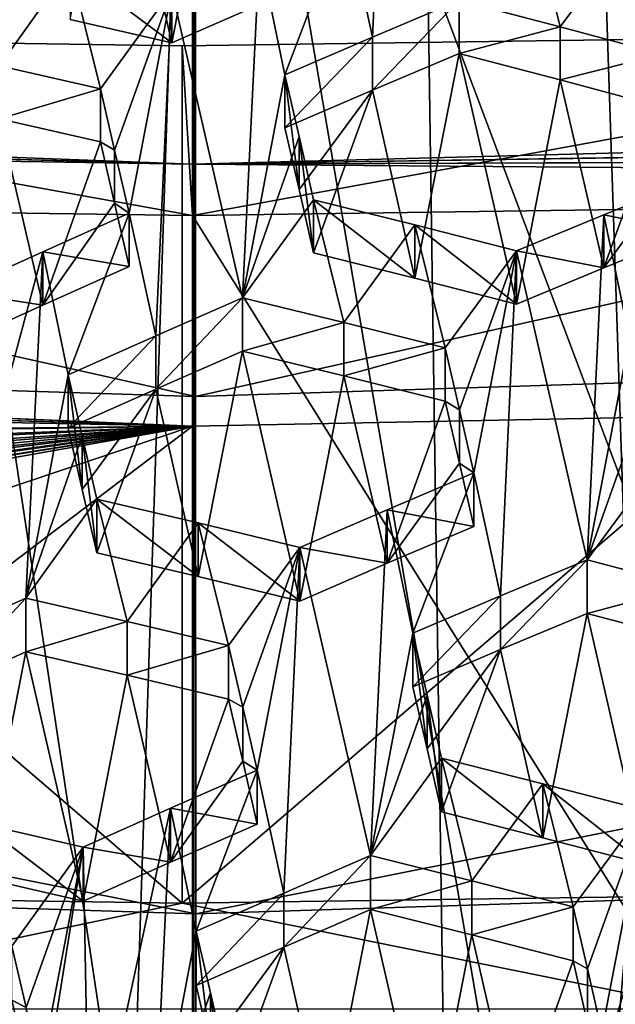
# Model space of a CAD drawing. Header units: metres. Extents: x -24 to 24, y -69 to 184.
# Tile 486 of 656: x -0.204 to 0.5, y 126.188 to 127.353. Entities that reach past the tile are written whole.
import ezdxf

# ---------------------------------------------------------------- set-up
doc = ezdxf.new("R2010")
doc.units = ezdxf.units.M
for name, color, linetype in [('1060', 7, 'CONTINUOUS'), ('1075', 7, 'CONTINUOUS'), ('1141', 7, 'CONTINUOUS'), ('1180', 7, 'CONTINUOUS'), ('1236', 7, 'CONTINUOUS'), ('1294', 7, 'CONTINUOUS'), ('1380', 7, 'CONTINUOUS'), ('1419', 7, 'CONTINUOUS'), ('1546', 7, 'CONTINUOUS'), ('1552', 7, 'CONTINUOUS'), ('1572', 7, 'CONTINUOUS'), ('1616', 7, 'CONTINUOUS'), ('1778', 7, 'CONTINUOUS'), ('2248', 7, 'CONTINUOUS'), ('2378', 7, 'CONTINUOUS'), ('2419', 7, 'CONTINUOUS'), ('2442', 7, 'CONTINUOUS'), ('2482', 7, 'CONTINUOUS'), ('2487', 7, 'CONTINUOUS'), ('2506', 7, 'CONTINUOUS'), ('2663', 7, 'CONTINUOUS'), ('2664', 7, 'CONTINUOUS'), ('2671', 7, 'CONTINUOUS'), ('2679', 7, 'CONTINUOUS'), ('2711', 7, 'CONTINUOUS'), ('2814', 7, 'CONTINUOUS'), ('2819', 7, 'CONTINUOUS'), ('2872', 7, 'CONTINUOUS'), ('2929', 7, 'CONTINUOUS'), ('3024', 7, 'CONTINUOUS'), ('3029', 7, 'CONTINUOUS'), ('3158', 7, 'CONTINUOUS'), ('3159', 7, 'CONTINUOUS'), ('3217', 7, 'CONTINUOUS'), ('3372', 7, 'CONTINUOUS'), ('3434', 7, 'CONTINUOUS'), ('3485', 7, 'CONTINUOUS'), ('3644', 7, 'CONTINUOUS'), ('3656', 7, 'CONTINUOUS'), ('367', 7, 'CONTINUOUS'), ('369', 7, 'CONTINUOUS'), ('373', 7, 'CONTINUOUS'), ('383', 7, 'CONTINUOUS'), ('3956', 7, 'CONTINUOUS'), ('3964', 2, 'CONTINUOUS'), ('3966', 2, 'CONTINUOUS'), ('417', 2, 'CONTINUOUS'), ('420', 2, 'CONTINUOUS'), ('421', 2, 'CONTINUOUS'), ('424', 3, 'CONTINUOUS'), ('434', 7, 'CONTINUOUS'), ('472', 7, 'CONTINUOUS'), ('473', 7, 'CONTINUOUS'), ('474', 7, 'CONTINUOUS'), ('475', 7, 'CONTINUOUS'), ('554', 2, 'CONTINUOUS'), ('563', 2, 'CONTINUOUS'), ('790', 7, 'CONTINUOUS'), ('815', 7, 'CONTINUOUS')]:
    doc.layers.add(name, color=color, linetype=linetype)

msp = doc.modelspace()

# ---------------------------------------------------------------- linework, layer by layer
at = {"layer": '1060'}
for points in [[(-0.299576, 126.558887, 215.670106), (-0.197216, 126.605186, 215.739014), (-0.249454, 126.337812, 215.328799)], [(-0.249454, 126.337812, 215.328799), (-0.197216, 126.605186, 215.739014), (-0.129393, 126.310371, 215.284667)], [(-0.129393, 126.310371, 215.284667), (-0.197216, 126.605186, 215.739014), (-0.077274, 126.577533, 215.694989)], [(-0.025787, 126.356334, 215.354655), (-0.129393, 126.310371, 215.284667), (-0.077274, 126.577533, 215.694989)], [(0.042815, 126.549114, 215.651107), (-0.025787, 126.356334, 215.354655), (-0.077274, 126.577533, 215.694989)], [(0.059585, 126.476027, 215.53881), (-0.025787, 126.356334, 215.354655), (0.042815, 126.549114, 215.651107)], [(0.076726, 126.401314, 215.424039), (-0.025787, 126.356334, 215.354655), (0.059585, 126.476027, 215.53881)]]:
    msp.add_3dface(points, dxfattribs=at)
at = {"layer": '1075'}
for points in [[(-0.012027, 126.307723, 211.135754), (-0.607618, 126.182572, 210.668684), (-1.212722, 126.325524, 211.202189)], [(1.188961, 126.32483, 211.199601), (0.60762, 126.182572, 210.668684), (-0.012027, 126.307723, 211.135754)], [(0.60762, 126.182572, 210.668684), (-0.607618, 126.182572, 210.668684), (-0.012027, 126.307723, 211.135754)]]:
    msp.add_3dface(points, dxfattribs=at)
at = {"layer": '1141'}
for points in [[(0.210654, 126.300336, 215.270401), (0.15835, 126.033948, 214.85995), (0.108092, 126.255975, 215.200813)], [(0.278477, 126.004281, 214.816386), (0.15835, 126.033948, 214.85995), (0.210654, 126.300336, 215.270401)], [(0.330517, 126.27037, 215.22703), (0.278477, 126.004281, 214.816386), (0.210654, 126.300336, 215.270401)], [(0.381924, 126.048281, 214.886773), (0.278477, 126.004281, 214.816386), (0.330517, 126.27037, 215.22703)], [(0.450685, 126.239689, 215.18372), (0.381924, 126.048281, 214.886773), (0.330517, 126.27037, 215.22703)], [(0.021312, 126.137592, 215.018331), (0.004535, 126.210679, 215.130684), (0.108092, 126.255975, 215.200813)], [(0.038446, 126.062942, 214.903599), (0.021312, 126.137592, 215.018331), (0.108092, 126.255975, 215.200813)], [(0.15835, 126.033948, 214.85995), (0.038446, 126.062942, 214.903599), (0.108092, 126.255975, 215.200813)], [(0.467532, 126.166046, 215.070969), (0.381924, 126.048281, 214.886773), (0.450685, 126.239689, 215.18372)]]:
    msp.add_3dface(points, dxfattribs=at)
at = {"layer": '1180'}
for points in [[(0.364438, 126.671265, 215.73033), (0.467052, 126.714128, 215.800361), (0.364438, 126.607798, 215.747336)], [(0.364438, 126.607798, 215.747336), (0.467052, 126.714128, 215.800361), (0.467052, 126.650715, 215.817352)], [(0.260932, 126.56392, 215.676869), (0.364438, 126.671265, 215.73033), (0.364438, 126.607798, 215.747336)], [(0.260932, 126.627442, 215.659848), (0.364438, 126.671265, 215.73033), (0.260932, 126.56392, 215.676869)]]:
    msp.add_3dface(points, dxfattribs=at)
at = {"layer": '1236'}
for points in [[(-0.025787, 126.420127, 215.337562), (0.076726, 126.401314, 215.424039), (0.076726, 126.465049, 215.406961)], [(-0.129393, 126.374225, 215.267557), (-0.025787, 126.356334, 215.354655), (-0.025787, 126.420127, 215.337562)], [(-0.025787, 126.356334, 215.354655), (0.076726, 126.401314, 215.424039), (-0.025787, 126.420127, 215.337562)], [(-0.129393, 126.310371, 215.284667), (-0.025787, 126.356334, 215.354655), (-0.129393, 126.374225, 215.267557)]]:
    msp.add_3dface(points, dxfattribs=at)
at = {"layer": '1294'}
for points in [[(0.126219, 127.214648, 216.561849), (0.10946, 127.287658, 216.674077), (0.126222, 127.15189, 216.578647)], [(0.126222, 127.15189, 216.578647), (0.10946, 127.287658, 216.674077), (0.10946, 127.225005, 216.690864)], [(0.143372, 127.077068, 216.463833), (0.126219, 127.214648, 216.561849), (0.126222, 127.15189, 216.578647)], [(0.143372, 127.139915, 216.446993), (0.126219, 127.214648, 216.561849), (0.143372, 127.077068, 216.463833)]]:
    msp.add_3dface(points, dxfattribs=at)
at = {"layer": '1380'}
for points in [[(-1.212673, 127.339744, 210.930424), (-0.012027, 126.307723, 211.135754), (-1.212722, 126.325524, 211.202189)], [(-1.212673, 127.339744, 210.930424), (-0.011918, 127.321945, 210.863995), (-0.012027, 126.307723, 211.135754)], [(1.188964, 127.339053, 210.927844), (1.188961, 126.32483, 211.199601), (-0.012027, 126.307723, 211.135754)], [(-0.011918, 127.321945, 210.863995), (1.188964, 127.339053, 210.927844), (-0.012027, 126.307723, 211.135754)]]:
    msp.add_3dface(points, dxfattribs=at)
at = {"layer": '1419'}
for points in [[(0.213117, 127.269566, 216.761269), (0.315579, 127.312913, 216.83105), (0.263188, 127.047204, 216.420454)], [(0.315579, 127.312913, 216.83105), (0.383403, 127.016442, 216.377146), (0.263188, 127.047204, 216.420454)], [(0.383403, 127.016442, 216.377146), (0.315579, 127.312913, 216.83105), (0.435305, 127.281695, 216.788074)], [(0.486881, 127.059295, 216.447866), (0.383403, 127.016442, 216.377146), (0.435305, 127.281695, 216.788074)], [(0.55561, 127.249492, 216.745112), (0.486881, 127.059295, 216.447866), (0.435305, 127.281695, 216.788074)], [(0.126222, 127.15189, 216.578647), (0.10946, 127.225005, 216.690864), (0.213117, 127.269566, 216.761269)], [(0.143372, 127.077068, 216.463833), (0.126222, 127.15189, 216.578647), (0.213117, 127.269566, 216.761269)], [(0.143372, 127.077068, 216.463833), (0.213117, 127.269566, 216.761269), (0.263188, 127.047204, 216.420454)], [(0.572507, 127.175556, 216.632049), (0.486881, 127.059295, 216.447866), (0.55561, 127.249492, 216.745112)], [(0.589522, 127.101106, 216.5182), (0.486881, 127.059295, 216.447866), (0.572507, 127.175556, 216.632049)]]:
    msp.add_3dface(points, dxfattribs=at)
at = {"layer": '1546'}
for points in [[(0.467052, 126.650715, 215.817352), (0.467052, 126.714128, 215.800361), (0.586814, 126.682563, 215.757462)], [(0.467052, 126.650715, 215.817352), (0.586814, 126.682563, 215.757462), (0.586814, 126.619105, 215.774465)]]:
    msp.add_3dface(points, dxfattribs=at)
at = {"layer": '1552'}
for points in [[(0.467533, 126.23009, 215.053801), (0.450685, 126.239689, 215.18372), (0.450685, 126.303641, 215.166584)], [(0.467532, 126.166046, 215.070969), (0.450685, 126.239689, 215.18372), (0.467533, 126.23009, 215.053801)], [(0.484596, 126.155599, 214.93958), (0.467532, 126.166046, 215.070969), (0.467533, 126.23009, 215.053801)]]:
    msp.add_3dface(points, dxfattribs=at)
at = {"layer": '1572'}
for points in [[(0.143372, 127.139915, 216.446993), (0.263188, 127.047204, 216.420454), (0.263188, 127.110092, 216.403603)], [(0.143372, 127.139915, 216.446993), (0.143372, 127.077068, 216.463833), (0.263188, 127.047204, 216.420454)], [(0.383403, 127.016442, 216.377146), (0.383403, 127.079372, 216.360284), (0.263188, 127.110092, 216.403603)], [(0.263188, 127.047204, 216.420454), (0.383403, 127.016442, 216.377146), (0.263188, 127.110092, 216.403603)]]:
    msp.add_3dface(points, dxfattribs=at)
at = {"layer": '1616'}
for points in [[(-0.213583, 126.193176, 215.105645), (-0.213583, 126.257185, 215.088494), (-0.196835, 126.184503, 214.976263)], [(-0.213583, 126.193176, 215.105645), (-0.196835, 126.184503, 214.976263), (-0.196836, 126.120407, 214.993452)]]:
    msp.add_3dface(points, dxfattribs=at)
at = {"layer": '1778'}
for points in [[(-0.177065, 127.015284, 216.369377), (-0.280865, 126.968282, 216.299513), (-0.228715, 127.235811, 216.709724)], [(-0.108658, 127.208547, 216.665546), (-0.177065, 127.015284, 216.369377), (-0.228715, 127.235811, 216.709724)], [(-0.09195, 127.135882, 216.553629), (-0.177065, 127.015284, 216.369377), (-0.108658, 127.208547, 216.665546)], [(-0.074746, 127.06104, 216.438398), (-0.177065, 127.015284, 216.369377), (-0.09195, 127.135882, 216.553629)]]:
    msp.add_3dface(points, dxfattribs=at)
at = {"layer": '2248'}
for points in [[(-0.077274, 126.641036, 215.677974), (-0.197216, 126.605186, 215.739014), (-0.197216, 126.668653, 215.722008)], [(-0.077274, 126.577533, 215.694989), (-0.197216, 126.605186, 215.739014), (-0.077274, 126.641036, 215.677974)], [(0.042815, 126.612654, 215.634082), (-0.077274, 126.577533, 215.694989), (-0.077274, 126.641036, 215.677974)], [(0.042815, 126.549114, 215.651107), (-0.077274, 126.577533, 215.694989), (0.042815, 126.612654, 215.634082)]]:
    msp.add_3dface(points, dxfattribs=at)
at = {"layer": '2378'}
for points in [[(-0.043214, 126.979071, 216.198325), (0.059182, 127.024019, 216.267623), (-0.043213, 126.916013, 216.215222)], [(0.059182, 127.024019, 216.267623), (0.059182, 126.96102, 216.284504), (-0.043213, 126.916013, 216.215222)], [(-0.146938, 126.869835, 216.145197), (-0.043214, 126.979071, 216.198325), (-0.043213, 126.916013, 216.215222)], [(-0.146938, 126.932954, 216.128284), (-0.043214, 126.979071, 216.198325), (-0.146938, 126.869835, 216.145197)]]:
    msp.add_3dface(points, dxfattribs=at)
at = {"layer": '2419'}
for points in [[(-0.024467, 127.325438, 216.844648), (-0.144557, 127.415794, 216.871935), (-0.144558, 127.35331, 216.888678)], [(-0.024467, 127.387958, 216.827896), (-0.144557, 127.415794, 216.871935), (-0.024467, 127.325438, 216.844648)]]:
    msp.add_3dface(points, dxfattribs=at)
at = {"layer": '2442'}
for points in [[(0.435305, 127.344278, 216.771304), (0.315579, 127.312913, 216.83105), (0.315579, 127.375453, 216.814292)], [(0.435305, 127.281695, 216.788074), (0.315579, 127.312913, 216.83105), (0.435305, 127.344278, 216.771304)], [(0.55561, 127.312122, 216.72833), (0.435305, 127.281695, 216.788074), (0.435305, 127.344278, 216.771304)], [(0.55561, 127.249492, 216.745112), (0.435305, 127.281695, 216.788074), (0.55561, 127.312122, 216.72833)]]:
    msp.add_3dface(points, dxfattribs=at)
at = {"layer": '2482'}
for points in [[(0.004535, 126.274664, 215.11354), (0.021312, 126.137592, 215.018331), (0.021311, 126.201679, 215.001171)], [(0.004535, 126.210679, 215.130684), (0.021312, 126.137592, 215.018331), (0.004535, 126.274664, 215.11354)], [(0.038446, 126.062942, 214.903599), (0.038446, 126.127121, 214.886402), (0.021311, 126.201679, 215.001171)], [(0.021312, 126.137592, 215.018331), (0.038446, 126.062942, 214.903599), (0.021311, 126.201679, 215.001171)]]:
    msp.add_3dface(points, dxfattribs=at)
at = {"layer": '2487'}
for points in [[(-0.197216, 126.605186, 215.739014), (-0.299576, 126.558887, 215.670106), (-0.197216, 126.668653, 215.722008)], [(-0.197216, 126.668653, 215.722008), (-0.299576, 126.558887, 215.670106), (-0.299576, 126.622417, 215.653083)]]:
    msp.add_3dface(points, dxfattribs=at)
at = {"layer": '2506'}
for points in [[(-0.091947, 127.19864, 216.536791), (-0.108658, 127.208547, 216.665546), (-0.108658, 127.271221, 216.648752)], [(-0.09195, 127.135882, 216.553629), (-0.108658, 127.208547, 216.665546), (-0.091947, 127.19864, 216.536791)], [(-0.074746, 127.123908, 216.421553), (-0.09195, 127.135882, 216.553629), (-0.091947, 127.19864, 216.536791)], [(-0.074746, 127.06104, 216.438398), (-0.09195, 127.135882, 216.553629), (-0.074746, 127.123908, 216.421553)]]:
    msp.add_3dface(points, dxfattribs=at)
at = {"layer": '2663'}
for points in [[(-0.074746, 127.06104, 216.438398), (-0.074746, 127.123908, 216.421553), (-0.177065, 127.078212, 216.352515)], [(-0.280865, 127.031274, 216.282634), (-0.177065, 127.015284, 216.369377), (-0.177065, 127.078212, 216.352515)], [(-0.177065, 127.015284, 216.369377), (-0.074746, 127.06104, 216.438398), (-0.177065, 127.078212, 216.352515)], [(-0.280865, 126.968282, 216.299513), (-0.177065, 127.015284, 216.369377), (-0.280865, 127.031274, 216.282634)]]:
    msp.add_3dface(points, dxfattribs=at)
at = {"layer": '2664'}
for points in [[(0.330517, 126.334279, 215.209905), (0.210654, 126.300336, 215.270401), (0.210654, 126.364204, 215.253288)], [(0.330517, 126.27037, 215.22703), (0.210654, 126.300336, 215.270401), (0.330517, 126.334279, 215.209905)], [(0.450685, 126.303641, 215.166584), (0.330517, 126.27037, 215.22703), (0.330517, 126.334279, 215.209905)], [(0.450685, 126.239689, 215.18372), (0.330517, 126.27037, 215.22703), (0.450685, 126.303641, 215.166584)]]:
    msp.add_3dface(points, dxfattribs=at)
at = {"layer": '2671'}
for points in [[(0.006888, 126.757588, 215.857179), (-0.113026, 126.7857, 215.901069), (0.006888, 126.694239, 215.874154)], [(0.006888, 126.694239, 215.874154), (-0.113026, 126.7857, 215.901069), (-0.113026, 126.722387, 215.918034)], [(0.127005, 126.665294, 215.830401), (0.006888, 126.757588, 215.857179), (0.006888, 126.694239, 215.874154)], [(0.127005, 126.728682, 215.813416), (0.006888, 126.757588, 215.857179), (0.127005, 126.665294, 215.830401)]]:
    msp.add_3dface(points, dxfattribs=at)
at = {"layer": '2679'}
for points in [[(0.414671, 126.385354, 215.406659), (0.294844, 126.479546, 215.432805), (0.294844, 126.415829, 215.449878)], [(0.414672, 126.449113, 215.389574), (0.294844, 126.479546, 215.432805), (0.414671, 126.385354, 215.406659)], [(0.534875, 126.354133, 215.363478), (0.414672, 126.449113, 215.389574), (0.414671, 126.385354, 215.406659)], [(0.534875, 126.354133, 215.363478), (0.534875, 126.417936, 215.346382), (0.414672, 126.449113, 215.389574)]]:
    msp.add_3dface(points, dxfattribs=at)
at = {"layer": '2711'}
for points in [[(0.364438, 126.607798, 215.747336), (0.467052, 126.650715, 215.817352), (0.414671, 126.385354, 215.406659)], [(0.467052, 126.650715, 215.817352), (0.534875, 126.354133, 215.363478), (0.414671, 126.385354, 215.406659)], [(0.467052, 126.650715, 215.817352), (0.586814, 126.619105, 215.774465), (0.534875, 126.354133, 215.363478)], [(0.260932, 126.56392, 215.676869), (0.364438, 126.607798, 215.747336), (0.277744, 126.490509, 215.56434)], [(0.364438, 126.607798, 215.747336), (0.294844, 126.415829, 215.449878), (0.277744, 126.490509, 215.56434)], [(0.364438, 126.607798, 215.747336), (0.414671, 126.385354, 215.406659), (0.294844, 126.415829, 215.449878)]]:
    msp.add_3dface(points, dxfattribs=at)
at = {"layer": '2814'}
msp.add_3dface([(-0.213583, 126.193176, 215.105645), (-0.196836, 126.120407, 214.993452), (-0.233903, 126.021455, 214.841905)], dxfattribs=at)
at = {"layer": '2819'}
for points in [[(-0.249454, 126.337812, 215.328799), (-0.129393, 126.310371, 215.284667), (-0.249453, 126.401631, 215.311698)], [(-0.129393, 126.310371, 215.284667), (-0.129393, 126.374225, 215.267557), (-0.249453, 126.401631, 215.311698)]]:
    msp.add_3dface(points, dxfattribs=at)
at = {"layer": '2872'}
for points in [[(0.042815, 126.549114, 215.651107), (0.042815, 126.612654, 215.634082), (0.059587, 126.539655, 215.521747)], [(0.059585, 126.476027, 215.53881), (0.042815, 126.549114, 215.651107), (0.059587, 126.539655, 215.521747)], [(0.076726, 126.465049, 215.406961), (0.059585, 126.476027, 215.53881), (0.059587, 126.539655, 215.521747)], [(0.076726, 126.401314, 215.424039), (0.059585, 126.476027, 215.53881), (0.076726, 126.465049, 215.406961)]]:
    msp.add_3dface(points, dxfattribs=at)
at = {"layer": '2929'}
for points in [[(-0.092291, 127.620564, 217.298913), (-0.024467, 127.325438, 216.844648), (-0.144558, 127.35331, 216.888678)], [(-0.092291, 127.620564, 217.298913), (0.027589, 127.592366, 217.255061), (-0.024467, 127.325438, 216.844648)], [(-0.024467, 127.325438, 216.844648), (0.027589, 127.592366, 217.255061), (0.079272, 127.370899, 216.914877)]]:
    msp.add_3dface(points, dxfattribs=at)
at = {"layer": '3024'}
for points in [[(-0.043213, 126.916013, 216.215222), (0.059182, 126.96102, 216.284504), (0.006888, 126.694239, 215.874154)], [(0.059182, 126.96102, 216.284504), (0.127005, 126.665294, 215.830401), (0.006888, 126.694239, 215.874154)], [(0.059182, 126.96102, 216.284504), (0.179045, 126.931754, 216.240945), (0.127005, 126.665294, 215.830401)], [(0.127005, 126.665294, 215.830401), (0.179045, 126.931754, 216.240945), (0.230561, 126.709886, 215.900717)], [(0.179045, 126.931754, 216.240945), (0.299212, 126.90163, 216.197486), (0.230561, 126.709886, 215.900717)], [(-0.146938, 126.869835, 216.145197), (-0.043213, 126.916013, 216.215222), (-0.130213, 126.797128, 216.033163)], [(-0.043213, 126.916013, 216.215222), (-0.113026, 126.722387, 215.918034), (-0.130213, 126.797128, 216.033163)], [(-0.043213, 126.916013, 216.215222), (0.006888, 126.694239, 215.874154), (-0.113026, 126.722387, 215.918034)], [(0.230561, 126.709886, 215.900717), (0.299212, 126.90163, 216.197486), (0.316026, 126.828173, 216.084953)], [(0.333124, 126.753466, 215.970515), (0.230561, 126.709886, 215.900717), (0.316026, 126.828173, 216.084953)]]:
    msp.add_3dface(points, dxfattribs=at)
at = {"layer": '3029'}
for points in [[(-0.108658, 127.271221, 216.648752), (-0.228715, 127.235811, 216.709724), (-0.228715, 127.29845, 216.69294)], [(-0.108658, 127.208547, 216.665546), (-0.228715, 127.235811, 216.709724), (-0.108658, 127.271221, 216.648752)]]:
    msp.add_3dface(points, dxfattribs=at)
at = {"layer": '3158'}
for points in [[(0.260932, 126.627442, 215.659848), (0.260932, 126.56392, 215.676869), (0.277744, 126.490509, 215.56434)], [(0.260932, 126.627442, 215.659848), (0.277744, 126.490509, 215.56434), (0.277742, 126.554134, 215.547303)], [(0.277744, 126.490509, 215.56434), (0.294844, 126.415829, 215.449878), (0.277742, 126.554134, 215.547303)], [(0.294844, 126.415829, 215.449878), (0.294844, 126.479546, 215.432805), (0.277742, 126.554134, 215.547303)]]:
    msp.add_3dface(points, dxfattribs=at)
at = {"layer": '3159'}
for points in [[(0.231931, 127.740509, 217.374266), (0.213116, 127.332161, 216.744496), (0.181652, 127.47747, 216.967652)], [(0.231931, 127.740509, 217.374266), (0.315579, 127.375453, 216.814292), (0.213116, 127.332161, 216.744496)], [(0.435305, 127.344278, 216.771304), (0.315579, 127.375453, 216.814292), (0.39977, 127.489736, 216.994094)], [(0.435305, 127.344278, 216.771304), (0.39977, 127.489736, 216.994094), (0.519413, 127.457839, 216.951335)], [(0.181652, 127.47747, 216.967652), (0.10946, 127.287658, 216.674077), (0.079271, 127.433359, 216.89814)], [(0.213116, 127.332161, 216.744496), (0.10946, 127.287658, 216.674077), (0.181652, 127.47747, 216.967652)], [(0.55561, 127.312122, 216.72833), (0.435305, 127.344278, 216.771304), (0.519413, 127.457839, 216.951335)], [(-0.264498, 127.442651, 216.916173), (-0.144557, 127.415794, 216.871935), (-0.228715, 127.29845, 216.69294)], [(0.059182, 127.024019, 216.267623), (-0.024467, 127.387958, 216.827896), (0.079271, 127.433359, 216.89814)], [(0.10946, 127.287658, 216.674077), (0.059182, 127.024019, 216.267623), (0.079271, 127.433359, 216.89814)], [(-0.144557, 127.415794, 216.871935), (-0.108658, 127.271221, 216.648752), (-0.228715, 127.29845, 216.69294)], [(-0.144557, 127.415794, 216.871935), (-0.024467, 127.387958, 216.827896), (-0.108658, 127.271221, 216.648752)], [(-0.024467, 127.387958, 216.827896), (-0.091947, 127.19864, 216.536791), (-0.108658, 127.271221, 216.648752)], [(-0.024467, 127.387958, 216.827896), (-0.074746, 127.123908, 216.421553), (-0.091947, 127.19864, 216.536791)], [(-0.024467, 127.387958, 216.827896), (-0.043214, 126.979071, 216.198325), (-0.074746, 127.123908, 216.421553)], [(0.059182, 127.024019, 216.267623), (-0.043214, 126.979071, 216.198325), (-0.024467, 127.387958, 216.827896)], [(0.059182, 127.024019, 216.267623), (0.10946, 127.287658, 216.674077), (0.126219, 127.214648, 216.561849)], [(0.059182, 127.024019, 216.267623), (0.126219, 127.214648, 216.561849), (0.143372, 127.139915, 216.446993)], [(0.486881, 127.122172, 216.431018), (0.589522, 127.163932, 216.501366), (0.51733, 126.976212, 216.207231)], [(0.179046, 126.994792, 216.224054), (0.059182, 127.024019, 216.267623), (0.143372, 127.139915, 216.446993)], [(0.179046, 126.994792, 216.224054), (0.143372, 127.139915, 216.446993), (0.263188, 127.110092, 216.403603)], [(-0.074746, 127.123908, 216.421553), (-0.146938, 126.932954, 216.128284), (-0.177065, 127.078212, 216.352515)], [(-0.043214, 126.979071, 216.198325), (-0.146938, 126.932954, 216.128284), (-0.074746, 127.123908, 216.421553)], [(0.383403, 127.079372, 216.360284), (0.486881, 127.122172, 216.431018), (0.467052, 126.714128, 215.800361)], [(0.467052, 126.714128, 215.800361), (0.486881, 127.122172, 216.431018), (0.51733, 126.976212, 216.207231)], [(0.299212, 126.96471, 216.180584), (0.179046, 126.994792, 216.224054), (0.263188, 127.110092, 216.403603)], [(0.383403, 127.079372, 216.360284), (0.299212, 126.96471, 216.180584), (0.263188, 127.110092, 216.403603)], [(-0.197216, 126.668653, 215.722008), (-0.299576, 126.622417, 215.653083), (-0.177065, 127.078212, 216.352515)], [(-0.299576, 126.622417, 215.653083), (-0.280865, 127.031274, 216.282634), (-0.177065, 127.078212, 216.352515)], [(-0.146938, 126.932954, 216.128284), (-0.197216, 126.668653, 215.722008), (-0.177065, 127.078212, 216.352515)], [(0.299212, 126.96471, 216.180584), (0.383403, 127.079372, 216.360284), (0.316027, 126.891343, 216.068015)], [(0.316027, 126.891343, 216.068015), (0.383403, 127.079372, 216.360284), (0.333124, 126.816741, 215.953561)], [(0.383403, 127.079372, 216.360284), (0.364438, 126.671265, 215.73033), (0.333124, 126.816741, 215.953561)], [(0.383403, 127.079372, 216.360284), (0.467052, 126.714128, 215.800361), (0.364438, 126.671265, 215.73033)], [(0.467052, 126.714128, 215.800361), (0.51733, 126.976212, 216.207231), (0.5342, 126.902516, 216.09432)], [(-0.197216, 126.668653, 215.722008), (-0.146938, 126.932954, 216.128284), (-0.130216, 126.860353, 216.016241)], [(0.551242, 126.828065, 215.980255), (0.467052, 126.714128, 215.800361), (0.5342, 126.902516, 216.09432)], [(-0.113026, 126.7857, 215.901069), (-0.197216, 126.668653, 215.722008), (-0.130216, 126.860353, 216.016241)], [(0.586814, 126.682563, 215.757462), (0.467052, 126.714128, 215.800361), (0.551242, 126.828065, 215.980255)], [(0.333124, 126.816741, 215.953561), (0.260932, 126.627442, 215.659848), (0.230561, 126.773216, 215.883747)], [(0.364438, 126.671265, 215.73033), (0.260932, 126.627442, 215.659848), (0.333124, 126.816741, 215.953561)], [(-0.077274, 126.641036, 215.677974), (-0.197216, 126.668653, 215.722008), (-0.113026, 126.7857, 215.901069)], [(-0.077274, 126.641036, 215.677974), (-0.113026, 126.7857, 215.901069), (0.006888, 126.757588, 215.857179)], [(0.210654, 126.364204, 215.253288), (0.127005, 126.728682, 215.813416), (0.230561, 126.773216, 215.883747)], [(0.260932, 126.627442, 215.659848), (0.210654, 126.364204, 215.253288), (0.230561, 126.773216, 215.883747)], [(0.042815, 126.612654, 215.634082), (-0.077274, 126.641036, 215.677974), (0.006888, 126.757588, 215.857179)], [(0.042815, 126.612654, 215.634082), (0.006888, 126.757588, 215.857179), (0.127005, 126.728682, 215.813416)], [(0.042815, 126.612654, 215.634082), (0.127005, 126.728682, 215.813416), (0.059587, 126.539655, 215.521747)], [(0.127005, 126.728682, 215.813416), (0.076726, 126.465049, 215.406961), (0.059587, 126.539655, 215.521747)], [(0.076726, 126.465049, 215.406961), (0.127005, 126.728682, 215.813416), (0.108092, 126.3199, 215.183684)], [(0.127005, 126.728682, 215.813416), (0.210654, 126.364204, 215.253288), (0.108092, 126.3199, 215.183684)], [(0.210654, 126.364204, 215.253288), (0.260932, 126.627442, 215.659848), (0.277742, 126.554134, 215.547303)], [(0.294844, 126.479546, 215.432805), (0.210654, 126.364204, 215.253288), (0.277742, 126.554134, 215.547303)], [(0.330517, 126.334279, 215.209905), (0.210654, 126.364204, 215.253288), (0.294844, 126.479546, 215.432805)], [(0.330517, 126.334279, 215.209905), (0.294844, 126.479546, 215.432805), (0.414672, 126.449113, 215.389574)], [(-0.025787, 126.420127, 215.337562), (0.076726, 126.465049, 215.406961), (0.004535, 126.274664, 215.11354)], [(0.004535, 126.274664, 215.11354), (0.076726, 126.465049, 215.406961), (0.108092, 126.3199, 215.183684)], [(0.450685, 126.303641, 215.166584), (0.330517, 126.334279, 215.209905), (0.414672, 126.449113, 215.389574)], [(0.534875, 126.417936, 215.346382), (0.450685, 126.303641, 215.166584), (0.414672, 126.449113, 215.389574)], [(-0.129393, 126.374225, 215.267557), (-0.025787, 126.420127, 215.337562), (-0.121572, 125.977123, 214.655933)], [(-0.025787, 126.420127, 215.337562), (-0.045744, 126.010712, 214.70717), (-0.121572, 125.977123, 214.655933)], [(-0.045744, 126.010712, 214.70717), (-0.025787, 126.420127, 215.337562), (0.004535, 126.274664, 215.11354)], [(0.467533, 126.23009, 215.053801), (0.450685, 126.303641, 215.166584), (0.534875, 126.417936, 215.346382)], [(0.484596, 126.155599, 214.93958), (0.467533, 126.23009, 215.053801), (0.534875, 126.417936, 215.346382)], [(0.484596, 126.155599, 214.93958), (0.534875, 126.417936, 215.346382), (0.512445, 126.008622, 214.713999)], [(-0.129393, 126.374225, 215.267557), (-0.213583, 126.257185, 215.088494), (-0.249453, 126.401631, 215.311698)], [(-0.213583, 126.257185, 215.088494), (-0.129393, 126.374225, 215.267557), (-0.196835, 126.184503, 214.976263)], [(-0.129393, 126.374225, 215.267557), (-0.121572, 125.977123, 214.655933), (-0.197972, 125.943041, 214.604374)], [(-0.179672, 126.110003, 214.86126), (-0.129393, 126.374225, 215.267557), (-0.197972, 125.943041, 214.604374)], [(-0.129393, 126.374225, 215.267557), (-0.179672, 126.110003, 214.86126), (-0.196835, 126.184503, 214.976263)], [(-0.045744, 126.010712, 214.70717), (0.004535, 126.274664, 215.11354), (0.021311, 126.201679, 215.001171)], [(0.038446, 126.127121, 214.886402), (-0.045744, 126.010712, 214.70717), (0.021311, 126.201679, 215.001171)]]:
    msp.add_3dface(points, dxfattribs=at)
at = {"layer": '3217'}
for points in [[(0.333124, 126.753466, 215.970515), (0.333124, 126.816741, 215.953561), (0.230561, 126.773216, 215.883747)], [(0.127005, 126.728682, 215.813416), (0.230561, 126.709886, 215.900717), (0.230561, 126.773216, 215.883747)], [(0.230561, 126.709886, 215.900717), (0.333124, 126.753466, 215.970515), (0.230561, 126.773216, 215.883747)], [(0.127005, 126.728682, 215.813416), (0.127005, 126.665294, 215.830401), (0.230561, 126.709886, 215.900717)]]:
    msp.add_3dface(points, dxfattribs=at)
at = {"layer": '3372'}
msp.add_3dface([(-0.024467, 127.387958, 216.827896), (-0.024467, 127.325438, 216.844648), (0.079272, 127.370899, 216.914877)], dxfattribs=at)
at = {"layer": '3434'}
for points in [[(0.210654, 126.364204, 215.253288), (0.108092, 126.255975, 215.200813), (0.108092, 126.3199, 215.183684)], [(0.210654, 126.300336, 215.270401), (0.108092, 126.255975, 215.200813), (0.210654, 126.364204, 215.253288)], [(0.108092, 126.255975, 215.200813), (0.004535, 126.210679, 215.130684), (0.108092, 126.3199, 215.183684)], [(0.004535, 126.210679, 215.130684), (0.004535, 126.274664, 215.11354), (0.108092, 126.3199, 215.183684)]]:
    msp.add_3dface(points, dxfattribs=at)
at = {"layer": '3485'}
for points in [[(-0.646236, 127.821363, 234.171401), (-1.26367, 120.259009, 236.146401), (0, 120.276373, 236.211202)], [(0.64624, 127.821363, 234.171401), (-0.646236, 127.821363, 234.171401), (0, 120.276373, 236.211202)], [(0.64624, 127.821363, 234.171401), (0, 120.276373, 236.211202), (1.26367, 120.259009, 236.146401)]]:
    msp.add_3dface(points, dxfattribs=at)
at = {"layer": '3644'}
for points in [[(-0.146938, 126.932954, 216.128284), (-0.146938, 126.869835, 216.145197), (-0.130213, 126.797128, 216.033163)], [(-0.146938, 126.932954, 216.128284), (-0.130213, 126.797128, 216.033163), (-0.130216, 126.860353, 216.016241)], [(-0.130213, 126.797128, 216.033163), (-0.113026, 126.722387, 215.918034), (-0.130216, 126.860353, 216.016241)], [(-0.113026, 126.722387, 215.918034), (-0.113026, 126.7857, 215.901069), (-0.130216, 126.860353, 216.016241)]]:
    msp.add_3dface(points, dxfattribs=at)
at = {"layer": '3656'}
for points in [[(0.299212, 126.90163, 216.197486), (0.299212, 126.96471, 216.180584), (0.316027, 126.891343, 216.068015)], [(0.316026, 126.828173, 216.084953), (0.299212, 126.90163, 216.197486), (0.316027, 126.891343, 216.068015)], [(0.316026, 126.828173, 216.084953), (0.316027, 126.891343, 216.068015), (0.333124, 126.816741, 215.953561)], [(0.333124, 126.753466, 215.970515), (0.316026, 126.828173, 216.084953), (0.333124, 126.816741, 215.953561)]]:
    msp.add_3dface(points, dxfattribs=at)
at = {"layer": '367'}
for points in [[(-1.087972, 145.2, -24.225582), (1.087972, 145.2, -24.225582), (-0.939204, 55.350886, -24.231805)], [(-0.939204, 55.350886, -24.231805), (1.087972, 145.2, -24.225582), (-0.476055, 55.429567, -24.245327)], [(-0.476055, 55.429567, -24.245327), (1.087972, 145.2, -24.225582), (0, 55.456236, -24.25)], [(0, 55.456236, -24.25), (1.087972, 145.2, -24.225582), (0.476036, 55.429568, -24.245327)], [(1.087972, 145.2, -24.225582), (0.939204, 55.350886, -24.231805), (0.476036, 55.429568, -24.245327)]]:
    msp.add_3dface(points, dxfattribs=at)
at = {"layer": '369'}
for points in [[(0.995562, 125.28536, 24.229555), (-1.087972, 145.2, 24.225582), (-1.005745, 125.285363, 24.229135)], [(1.087972, 145.2, 24.225582), (-1.087972, 145.2, 24.225582), (0.995562, 125.28536, 24.229555)]]:
    msp.add_3dface(points, dxfattribs=at)
at = {"layer": '373'}
for points in [[(0, 146.423799, 240.142002), (-6.403596, 117.199254, 32.493216), (-6.468189, 146.382367, 240.147825)], [(-5.725305, 117.232454, 32.670329), (-6.403596, 117.199254, 32.493216), (0, 146.423799, 240.142002)], [(-5.042963, 117.261956, 32.827448), (-5.725305, 117.232454, 32.670329), (0, 146.423799, 240.142002)], [(-4.357656, 117.287707, 32.964383), (-5.042963, 117.261956, 32.827448), (0, 146.423799, 240.142002)], [(-3.670487, 117.309667, 33.080997), (-4.357656, 117.287707, 32.964383), (0, 146.423799, 240.142002)], [(-2.982479, 117.327814, 33.177225), (-3.670487, 117.309667, 33.080997), (0, 146.423799, 240.142002)], [(-2.138549, 117.344931, 33.267965), (-2.982479, 117.327814, 33.177225), (0, 146.423799, 240.142002)], [(-1.284928, 117.356471, 33.329079), (-2.138549, 117.344931, 33.267965), (0, 146.423799, 240.142002)], [(-0.997816, 117.359056, 33.342766), (-1.284928, 117.356471, 33.329079), (0, 146.423799, 240.142002)], [(-0.429813, 117.362253, 33.359688), (-0.997816, 117.359056, 33.342766), (0, 146.423799, 240.142002)], [(0.425551, 117.362268, 33.359767), (-0.429813, 117.362253, 33.359688), (0, 146.423799, 240.142002)], [(6.468189, 146.382367, 240.147825), (0.425551, 117.362268, 33.359767), (0, 146.423799, 240.142002)], [(0.998602, 117.359051, 33.34274), (0.425551, 117.362268, 33.359767), (6.468189, 146.382367, 240.147825)]]:
    msp.add_3dface(points, dxfattribs=at)
at = {"layer": '383'}
for points in [[(-3.619219, 127.716433, 241.135826), (-3.658542, 127.023411, 240.484935), (0.003879, 126.907325, 240.505234)], [(0.003838, 127.601559, 241.155137), (-3.619219, 127.716433, 241.135826), (0.003879, 126.907325, 240.505234)], [(0.003838, 127.601559, 241.155137), (0.003879, 126.907325, 240.505234), (3.626778, 127.716915, 241.135746)], [(3.626778, 127.716915, 241.135746), (0.003879, 126.907325, 240.505234), (3.666182, 127.023898, 240.484851)], [(-3.658542, 127.023411, 240.484935), (-3.69179, 126.412365, 239.756236), (0.003915, 126.295114, 239.777544)], [(0.003879, 126.907325, 240.505234), (-3.658542, 127.023411, 240.484935), (0.003915, 126.295114, 239.777544)], [(0.003879, 126.907325, 240.505234), (0.003915, 126.295114, 239.777544), (3.666182, 127.023898, 240.484851)], [(3.666182, 127.023898, 240.484851), (0.003915, 126.295114, 239.777544), (3.6995, 126.412857, 239.756148)], [(-3.69179, 126.412365, 239.756236), (-3.718495, 125.89194, 238.960039), (0.003943, 125.773576, 238.98235)], [(0.003915, 126.295114, 239.777544), (-3.69179, 126.412365, 239.756236), (0.003943, 125.773576, 238.98235)], [(0.003915, 126.295114, 239.777544), (0.003943, 125.773576, 238.98235), (3.6995, 126.412857, 239.756148)], [(3.6995, 126.412857, 239.756148), (0.003943, 125.773576, 238.98235), (3.726261, 125.892436, 238.959947)]]:
    msp.add_3dface(points, dxfattribs=at)
at = {"layer": '3956'}
for points in [[(0.315579, 127.375453, 216.814292), (0.213117, 127.269566, 216.761269), (0.213116, 127.332161, 216.744496)], [(0.315579, 127.312913, 216.83105), (0.213117, 127.269566, 216.761269), (0.315579, 127.375453, 216.814292)], [(0.10946, 127.225005, 216.690864), (0.10946, 127.287658, 216.674077), (0.213116, 127.332161, 216.744496)], [(0.213117, 127.269566, 216.761269), (0.10946, 127.225005, 216.690864), (0.213116, 127.332161, 216.744496)]]:
    msp.add_3dface(points, dxfattribs=at)
at = {"layer": '3964'}
for points in [[(0, 127.121358, 210.115396), (-1.243453, 127.138809, 210.180522), (0, 125.181034, 210.635304)], [(0, 125.181034, 210.635304), (-1.243453, 127.138809, 210.180522), (-1.202077, 125.197339, 210.696156)]]:
    msp.add_3dface(points, dxfattribs=at)
at = {"layer": '3966'}
for points in [[(1.243453, 127.138809, 210.180522), (0, 127.121358, 210.115396), (1.202077, 125.197339, 210.696156)], [(0, 127.121358, 210.115396), (0, 125.181034, 210.635304), (1.202077, 125.197339, 210.696156)]]:
    msp.add_3dface(points, dxfattribs=at)
at = {"layer": '417'}
for points in [[(0, 128.921645, 234.22082), (-1.263956, 124.506193, 235.336248), (-1.324554, 128.903056, 234.151446)], [(0, 124.510098, 235.40289), (-1.263956, 124.506193, 235.336248), (0, 128.921645, 234.22082)]]:
    msp.add_3dface(points, dxfattribs=at)
at = {"layer": '420'}
for points in [[(-1.243453, 127.138809, 210.180522), (0, 127.121358, 210.115396), (-1.212673, 127.339744, 210.930424)], [(-1.212673, 127.339744, 210.930424), (0, 127.121358, 210.115396), (-0.011918, 127.321945, 210.863995)], [(-0.011918, 127.321945, 210.863995), (0, 127.121358, 210.115396), (1.188964, 127.339053, 210.927844)], [(0, 127.121358, 210.115396), (1.243453, 127.138809, 210.180522), (1.188964, 127.339053, 210.927844)]]:
    msp.add_3dface(points, dxfattribs=at)
at = {"layer": '421'}
for points in [[(0, 124.510098, 235.40289), (0, 128.921645, 234.22082), (1.324554, 128.903056, 234.151446)], [(1.264135, 124.506192, 235.336229), (0, 124.510098, 235.40289), (1.324554, 128.903056, 234.151446)]]:
    msp.add_3dface(points, dxfattribs=at)
at = {"layer": '424'}
for points in [[(-0.073225, 125.935098, 214.57473), (-0.702053, 130.097009, 213.49327), (-0.525681, 125.939779, 214.5922)], [(0, 128.156635, 213.979099), (-0.702053, 130.097009, 213.49327), (-0.073225, 125.935098, 214.57473)], [(0.898841, 128.170625, 214.031313), (0, 128.156635, 213.979099), (0.831387, 125.946969, 214.619031)], [(0.379927, 125.937498, 214.583686), (0, 128.156635, 213.979099), (-0.073225, 125.935098, 214.57473)], [(0.831387, 125.946969, 214.619031), (0, 128.156635, 213.979099), (0.379927, 125.937498, 214.583686)]]:
    msp.add_3dface(points, dxfattribs=at)
at = {"layer": '434'}
for points in [[(-3.305357, 142.081073, 235.75762), (-0.937373, 113.718993, 33.859857), (0, 142.110666, 235.869139)], [(-0.937373, 113.718993, 33.859857), (0.002991, 113.722717, 33.878384), (0, 142.110666, 235.869139)], [(0.002991, 113.722717, 33.878384), (0.94341, 113.718942, 33.859597), (0, 142.110666, 235.869139)], [(0.94341, 113.718942, 33.859597), (1.9185, 113.70702, 33.800065), (0, 142.110666, 235.869139)], [(0, 142.110666, 235.869139), (2.91877, 113.686239, 33.696064), (3.305357, 142.081073, 235.75762)], [(1.9185, 113.70702, 33.800065), (2.91877, 113.686239, 33.696064), (0, 142.110666, 235.869139)]]:
    msp.add_3dface(points, dxfattribs=at)
at = {"layer": '472'}
for points in [[(-11.180242, 126.753421, 207.526519), (-11.322727, 127.094211, 207.492959), (0, 126.872209, 207.81001)], [(-11.156494, 126.706874, 207.531216), (-11.180242, 126.753421, 207.526519), (0, 126.872209, 207.81001)], [(-10.993399, 126.433918, 207.559384), (-11.156494, 126.706874, 207.531216), (0, 126.872209, 207.81001)], [(-10.93214, 126.347193, 207.568581), (-10.993399, 126.433918, 207.559384), (0, 126.872209, 207.81001)], [(-10.76569, 126.142064, 207.590903), (-10.93214, 126.347193, 207.568581), (0, 126.872209, 207.81001)], [(-10.655524, 126.025701, 207.603979), (-10.76569, 126.142064, 207.590903), (0, 126.872209, 207.81001)], [(-10.501233, 125.88308, 207.620513), (-10.655524, 126.025701, 207.603979), (0, 126.872209, 207.81001)], [(-10.333244, 125.750058, 207.636566), (-10.501233, 125.88308, 207.620513), (0, 126.872209, 207.81001)], [(-10.204468, 125.661344, 207.647713), (-10.333244, 125.750058, 207.636566), (0, 126.872209, 207.81001)], [(-9.972911, 125.52658, 207.66559), (-10.204468, 125.661344, 207.647713), (0, 126.872209, 207.81001)], [(-9.880632, 125.480803, 207.672021), (-9.972911, 125.52658, 207.66559), (0, 126.872209, 207.81001)], [(-9.584043, 125.360832, 207.690313), (-9.880632, 125.480803, 207.672021), (0, 126.872209, 207.81001)], [(-9.535463, 125.344865, 207.692987), (-9.584043, 125.360832, 207.690313), (0, 126.872209, 207.81001)], [(-9.178046, 125.256328, 207.710128), (-9.535463, 125.344865, 207.692987), (0, 126.872209, 207.81001)], [(-6.137258, 124.806722, 207.829393), (-9.178046, 125.256328, 207.710128), (0, 126.872209, 207.81001)], [(-3.070976, 124.541771, 207.933173), (-6.137258, 124.806722, 207.829393), (0, 126.872209, 207.81001)], [(0, 125.65869, 207.916179), (-3.070976, 124.541771, 207.933173), (0, 126.872209, 207.81001)]]:
    msp.add_3dface(points, dxfattribs=at)
at = {"layer": '473'}
for points in [[(0, 124.461718, 208.020901), (0, 125.65869, 207.916179), (11.322727, 127.094211, 207.492959)], [(0, 125.65869, 207.916179), (0, 126.872209, 207.81001), (11.322727, 127.094211, 207.492959)], [(0, 124.461718, 208.020901), (11.322727, 127.094211, 207.492959), (3.073802, 124.541932, 207.933085)]]:
    msp.add_3dface(points, dxfattribs=at)
at = {"layer": '474'}
for points in [[(0, 127.18221, 207.807006), (0, 127.488684, 207.851892), (11.468226, 127.485779, 207.492798)], [(11.440357, 127.35814, 207.48396), (0, 127.18221, 207.807006), (11.468226, 127.485779, 207.492798)], [(11.438708, 127.352507, 207.483769), (0, 127.18221, 207.807006), (11.440357, 127.35814, 207.48396)], [(11.391615, 127.224947, 207.483923), (0, 127.18221, 207.807006), (11.438708, 127.352507, 207.483769)], [(11.390048, 127.221444, 207.484048), (0, 127.18221, 207.807006), (11.391615, 127.224947, 207.483923)], [(11.322727, 127.094211, 207.492959), (0, 127.18221, 207.807006), (11.390048, 127.221444, 207.484048)], [(11.322727, 127.094211, 207.492959), (0, 126.872209, 207.81001), (0, 127.18221, 207.807006)]]:
    msp.add_3dface(points, dxfattribs=at)
at = {"layer": '475'}
for points in [[(-11.47871, 127.619297, 207.511439), (0, 127.18221, 207.807006), (-11.469073, 127.491621, 207.493411)], [(0, 127.488684, 207.851892), (0, 127.18221, 207.807006), (-11.47871, 127.619297, 207.511439)], [(-11.469073, 127.491621, 207.493411), (0, 127.18221, 207.807006), (-11.468178, 127.485516, 207.492771)], [(-11.468178, 127.485516, 207.492771), (0, 127.18221, 207.807006), (-11.440843, 127.359807, 207.484019)], [(-11.440843, 127.359807, 207.484019), (0, 126.872209, 207.81001), (-11.43863, 127.352225, 207.48376)], [(0, 127.18221, 207.807006), (0, 126.872209, 207.81001), (-11.440843, 127.359807, 207.484019)], [(-11.43863, 127.352225, 207.48376), (0, 126.872209, 207.81001), (-11.39223, 127.226335, 207.483876)], [(-11.39223, 127.226335, 207.483876), (0, 126.872209, 207.81001), (-11.389928, 127.221182, 207.484058)], [(0, 126.872209, 207.81001), (-11.322727, 127.094211, 207.492959), (-11.389928, 127.221182, 207.484058)]]:
    msp.add_3dface(points, dxfattribs=at)
at = {"layer": '554'}
for points in [[(-2.053064, 117.5, -22.155077), (0, 117.5, -22.25), (-2.052971, 145.7, -22.155085)], [(0, 117.5, -22.25), (0, 145.7, -22.25), (-2.052971, 145.7, -22.155085)], [(2.052971, 145.7, -22.155085), (0, 145.7, -22.25), (2.053064, 117.5, -22.155077)], [(2.053064, 117.5, -22.155077), (0, 145.7, -22.25), (0, 117.5, -22.25)]]:
    msp.add_3dface(points, dxfattribs=at)
at = {"layer": '563'}
for points in [[(-2.053064, 117.5, 22.155077), (0, 145.7, 22.25), (0, 117.5, 22.25)], [(-2.052971, 145.7, 22.155085), (0, 145.7, 22.25), (-2.053064, 117.5, 22.155077)], [(0, 117.5, 22.25), (2.052971, 145.7, 22.155085), (2.053064, 117.5, 22.155077)], [(0, 145.7, 22.25), (2.052971, 145.7, 22.155085), (0, 117.5, 22.25)]]:
    msp.add_3dface(points, dxfattribs=at)
at = {"layer": '790'}
for points in [[(0.589522, 127.163932, 216.501366), (0.486881, 127.122172, 216.431018), (0.589522, 127.101106, 216.5182)], [(0.486881, 127.122172, 216.431018), (0.383403, 127.079372, 216.360284), (0.486881, 127.059295, 216.447866)], [(0.589522, 127.101106, 216.5182), (0.486881, 127.122172, 216.431018), (0.486881, 127.059295, 216.447866)], [(0.486881, 127.059295, 216.447866), (0.383403, 127.079372, 216.360284), (0.383403, 127.016442, 216.377146)]]:
    msp.add_3dface(points, dxfattribs=at)
at = {"layer": '815'}
for points in [[(0.059182, 127.024019, 216.267623), (0.179046, 126.994792, 216.224054), (0.059182, 126.96102, 216.284504)], [(0.059182, 126.96102, 216.284504), (0.179046, 126.994792, 216.224054), (0.179045, 126.931754, 216.240945)], [(0.179046, 126.994792, 216.224054), (0.299212, 126.96471, 216.180584), (0.179045, 126.931754, 216.240945)], [(0.179045, 126.931754, 216.240945), (0.299212, 126.96471, 216.180584), (0.299212, 126.90163, 216.197486)]]:
    msp.add_3dface(points, dxfattribs=at)

doc.saveas('drawing.dxf')
